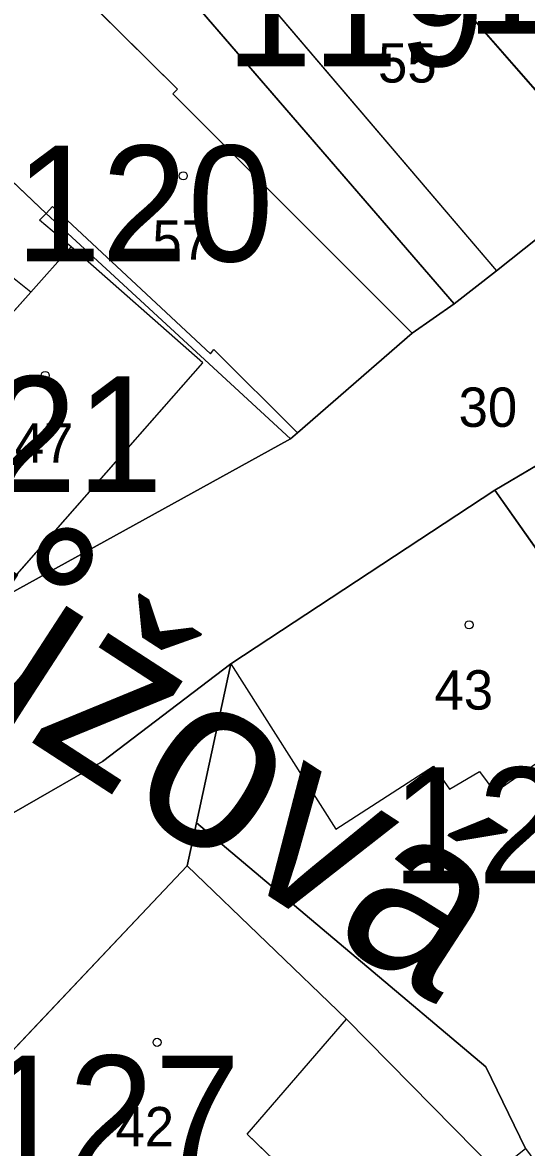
# Model space of a CAD drawing. Extents: x -689422 to -685210, y -987725 to -982160.
# Drawn here: x -687262.76 to -687241, y -985690.7 to -985642.12 of the extents above; entities that cross this region are included whole.
import ezdxf

# ---------------------------------------------------------------- set-up
doc = ezdxf.new("R2010")
doc.units = 0
for name, color, linetype in [('KN_Budovy', 7, 'Continuous'), ('KN_Budovy_cisla_domovni', 7, 'Continuous'), ('KN_Hranice_parcel', 7, 'Continuous'), ('KN_Hranice_parcel_vnitrni_kresba', 7, 'Continuous'), ('KN_Parcelni cisla', 7, 'Continuous'), ('KN_Polygon parcely', 7, 'Continuous'), ('KN_Popisy_pomistni nazvy nazvy ulic', 7, 'Continuous'), ('KN_POZEMKY_OSTATNI PLOCHA', 7, 'Continuous'), ('KN_POZEMKY_ZASTAVENA PLOCHA', 7, 'Continuous'), ('KN_VYUZITI_13_zastavena plocha_zboreniste', 7, 'Continuous'), ('KN_VYUZITI_17_ostatni plocha_ostatni komunikace', 7, 'Continuous'), ('KN_Značky budov', 7, 'Continuous')]:
    doc.layers.add(name, color=color, linetype=linetype)

msp = doc.modelspace()

# ---------------------------------------------------------------- linework, layer by layer
at = {"layer": 'KN_Budovy'}
for points in [[(-687255.71, -985630.88), (-687256.33, -985631.42), (-687252.83, -985635.52), (-687253.15, -985635.8), (-687251.56, -985637.66), (-687253.74, -985639.41), (-687242.3, -985652.84), (-687237.37, -985648.92), (-687239.82, -985645.94), (-687244.23, -985640.89), (-687247.48, -985637.02), (-687248.8, -985635.44), (-687253.38, -985630.16), (-687254.03, -985629.42), (-687255.4, -985630.61)], [(-687235.76, -985633.5), (-687244.23, -985640.89), (-687239.82, -985645.94), (-687231.34, -985638.57)], [(-687265.47, -985645.81), (-687265.84, -985646.48), (-687261.74, -985650.36), (-687261.46, -985650.06), (-687254.64, -985656.43), (-687254.49, -985656.24), (-687250.89, -985659.84), (-687245.94, -985655.54), (-687256.26, -985645.2), (-687256.06, -985644.99), (-687261.83, -985639.28)], [(-687264.14, -985667.24), (-687254.97, -985656.81), (-687260.65, -985651.8), (-687262.4, -985653.76), (-687267.16, -985659.1), (-687266.31, -985659.86), (-687269.46, -985663.41)], [(-687225.06, -985686.52), (-687229.52, -985680.44), (-687231.9, -985677.19), (-687242.36, -985662.31), (-687253.77, -985669.81), (-687249.23, -985676.95), (-687245.01, -985674.23), (-687244.33, -985675.22), (-687243.03, -985674.46), (-687242.37, -985675.35), (-687240.61, -985674.13), (-687236.39, -985680.14), (-687234.89, -985679.12), (-687233.91, -985680.43), (-687236.01, -985682.01), (-687230.99, -985690.52)], [(-687250.75, -985692.34), (-687253.06, -985690.13), (-687248.77, -985685.16), (-687255.65, -985678.53), (-687266.68, -985690.21), (-687257.29, -985699.18)]]:
    msp.add_lwpolyline(points, close=True, dxfattribs=at)
at = {"layer": 'KN_Hranice_parcel'}
for p, q in [((-687255.56, -985641.01), (-687244.12, -985654.26)), ((-687242.36, -985662.31), (-687232.92, -985656.73)), ((-687253.77, -985669.81), (-687242.36, -985662.31)), ((-687253.77, -985669.81), (-687255.25, -985676.68))]:
    msp.add_line(p, q, dxfattribs=at)
for points in [[(-687244.23, -985640.89), (-687239.82, -985645.94), (-687237.37, -985648.92)], [(-687251.19, -985660.1), (-687261.74, -985650.36), (-687265.84, -985646.48)], [(-687237.37, -985648.92), (-687242.3, -985652.84), (-687244.12, -985654.26)], [(-687244.12, -985654.26), (-687245.94, -985655.54), (-687250.89, -985659.84), (-687251.19, -985660.1)], [(-687251.19, -985660.1), (-687264.14, -985667.24), (-687269.46, -985663.41), (-687272.96, -985661.84), (-687276.2, -985660.39)], [(-687229.52, -985680.44), (-687231.9, -985677.19), (-687242.36, -985662.31)], [(-687263.82, -985676.62), (-687259.31, -985674.03), (-687253.77, -985669.81)], [(-687255.25, -985676.68), (-687255.65, -985678.53), (-687266.68, -985690.21), (-687279.55, -985714.07)], [(-687241.04, -985690.75), (-687242.76, -985687.21), (-687253.95, -985677.78), (-687255.25, -985676.68)]]:
    msp.add_lwpolyline(points, dxfattribs=at)
at = {"layer": 'KN_Hranice_parcel_vnitrni_kresba'}
for p, q in [((-687261.83, -985639.28), (-687256.06, -985644.99)), ((-687253.74, -985639.41), (-687242.3, -985652.84)), ((-687256.06, -985644.99), (-687256.26, -985645.2)), ((-687256.26, -985645.2), (-687245.94, -985655.54)), ((-687261.46, -985650.06), (-687261.74, -985650.36)), ((-687254.64, -985656.43), (-687261.46, -985650.06)), ((-687261.74, -985650.36), (-687262.02, -985650.66)), ((-687260.65, -985651.8), (-687262.02, -985650.66)), ((-687262.4, -985653.76), (-687264.73, -985651.91)), ((-687262.4, -985653.76), (-687260.65, -985651.8)), ((-687254.97, -985656.81), (-687260.65, -985651.8)), ((-687267.16, -985659.1), (-687262.4, -985653.76)), ((-687254.64, -985656.43), (-687254.49, -985656.24)), ((-687254.49, -985656.24), (-687250.89, -985659.84)), ((-687264.14, -985667.24), (-687254.97, -985656.81)), ((-687253.77, -985669.81), (-687249.23, -985676.95)), ((-687249.23, -985676.95), (-687245.01, -985674.23)), ((-687245.01, -985674.23), (-687244.33, -985675.22)), ((-687244.33, -985675.22), (-687243.03, -985674.46)), ((-687243.03, -985674.46), (-687242.37, -985675.35)), ((-687242.37, -985675.35), (-687240.61, -985674.13)), ((-687255.65, -985678.53), (-687248.77, -985685.16)), ((-687253.06, -985690.13), (-687248.77, -985685.16)), ((-687248.77, -985685.16), (-687242.3, -985691.73)), ((-687250.75, -985692.34), (-687253.06, -985690.13))]:
    msp.add_line(p, q, dxfattribs=at)
at = {"layer": 'KN_Polygon parcely'}
for points in [[(-687277.65, -985635.55), (-687271.35, -985642.09), (-687265.95, -985645.51), (-687265.47, -985645.81), (-687265.84, -985646.48), (-687261.74, -985650.36), (-687251.19, -985660.1), (-687250.89, -985659.84), (-687245.94, -985655.54), (-687244.12, -985654.26), (-687255.56, -985641.01), (-687264.28, -985631.87), (-687271.23, -985626.35), (-687273.45, -985629.15), (-687276.85, -985634.41)], [(-687253.74, -985639.41), (-687255.56, -985641.01), (-687244.12, -985654.26), (-687242.3, -985652.84), (-687237.37, -985648.92), (-687239.82, -985645.94), (-687244.23, -985640.89), (-687247.48, -985637.02), (-687248.8, -985635.44), (-687253.38, -985630.16), (-687254.03, -985629.42), (-687255.4, -985630.61), (-687255.85, -985630.09), (-687256.16, -985630.36), (-687255.71, -985630.88), (-687256.33, -985631.42), (-687252.83, -985635.52), (-687253.15, -985635.8), (-687251.56, -985637.66)], [(-687237.37, -985648.92), (-687235.26, -985649.67), (-687231.69, -985648.17), (-687226.48, -985644.8), (-687231.34, -985638.57), (-687235.76, -985633.5), (-687244.23, -985640.89), (-687239.82, -985645.94)], [(-687270.61, -985652.85), (-687272.69, -985655.65), (-687276.2, -985660.39), (-687272.96, -985661.84), (-687269.46, -985663.41), (-687264.14, -985667.24), (-687251.19, -985660.1), (-687261.74, -985650.36), (-687265.84, -985646.48)], [(-687229.52, -985680.44), (-687220.84, -985674.6), (-687222.24, -985672.58), (-687232.92, -985656.73), (-687242.36, -985662.31), (-687231.9, -985677.19)], [(-687253.77, -985669.81), (-687255.25, -985676.68), (-687253.95, -985677.78), (-687242.76, -985687.21), (-687241.04, -985690.75), (-687237.82, -985695.12), (-687230.99, -985690.52), (-687225.06, -985686.52), (-687229.52, -985680.44), (-687231.9, -985677.19), (-687242.36, -985662.31)], [(-687255.65, -985678.53), (-687266.68, -985690.21), (-687279.55, -985714.07), (-687267.2, -985703.59), (-687259.35, -985713.56), (-687253.24, -985708.72), (-687258.54, -985703.62), (-687252.26, -985697.09), (-687250.87, -985698.44), (-687242.3, -985691.73), (-687241.04, -985690.75), (-687242.76, -985687.21), (-687253.95, -985677.78), (-687255.25, -985676.68)]]:
    msp.add_lwpolyline(points, close=True, dxfattribs=at)
for points in [[(-687237.37, -985648.92), (-687242.3, -985652.84), (-687244.12, -985654.26), (-687245.94, -985655.54), (-687250.89, -985659.84), (-687251.19, -985660.1), (-687264.14, -985667.24), (-687269.46, -985663.41), (-687272.96, -985661.84), (-687276.2, -985660.39), (-687283.71, -985657.21), (-687289.08, -985653.7), (-687289.79, -985653.61), (-687293.27, -985653.17)], [(-687294.73, -985657.19), (-687287.8, -985660.26), (-687285.54, -985661.47), (-687283.55, -985662.49), (-687274.88, -985666.54), (-687266.93, -985672.57), (-687263.82, -985676.62), (-687259.31, -985674.03), (-687253.77, -985669.81), (-687242.36, -985662.31), (-687232.92, -985656.73)], [(-687284.26, -985765.7), (-687286.99, -985760.78), (-687293.84, -985749.68), (-687304.09, -985733.59), (-687294.22, -985727.32), (-687285.33, -985719.55), (-687279.55, -985714.07), (-687266.68, -985690.21), (-687255.65, -985678.53), (-687255.25, -985676.68), (-687253.77, -985669.81), (-687259.31, -985674.03), (-687263.82, -985676.62), (-687279.51, -985703.11), (-687297.54, -985721.09), (-687315.48, -985724.37), (-687313.6, -985737.52), (-687309.64, -985741.75), (-687307.26, -985744.02), (-687301.39, -985749.61), (-687291.27, -985762.44)]]:
    msp.add_lwpolyline(points, dxfattribs=at)
at = {"layer": 'KN_POZEMKY_OSTATNI PLOCHA'}
for p, q in [((-687242.3, -985652.84), (-687237.37, -985648.92)), ((-687244.12, -985654.26), (-687242.3, -985652.84)), ((-687245.94, -985655.54), (-687244.12, -985654.26)), ((-687250.89, -985659.84), (-687245.94, -985655.54)), ((-687232.92, -985656.73), (-687242.36, -985662.31)), ((-687251.19, -985660.1), (-687250.89, -985659.84)), ((-687264.14, -985667.24), (-687251.19, -985660.1)), ((-687242.36, -985662.31), (-687253.77, -985669.81)), ((-687259.31, -985674.03), (-687253.77, -985669.81)), ((-687253.77, -985669.81), (-687259.31, -985674.03)), ((-687253.77, -985669.81), (-687255.25, -985676.68)), ((-687263.82, -985676.62), (-687259.31, -985674.03)), ((-687259.31, -985674.03), (-687263.82, -985676.62)), ((-687255.25, -985676.68), (-687255.65, -985678.53)), ((-687255.65, -985678.53), (-687266.68, -985690.21))]:
    msp.add_line(p, q, dxfattribs=at)
at = {"layer": 'KN_POZEMKY_ZASTAVENA PLOCHA'}
for p, q in [((-687244.12, -985654.26), (-687255.56, -985641.01)), ((-687255.56, -985641.01), (-687244.12, -985654.26)), ((-687244.23, -985640.89), (-687239.82, -985645.94)), ((-687239.82, -985645.94), (-687244.23, -985640.89)), ((-687265.84, -985646.48), (-687261.74, -985650.36)), ((-687261.74, -985650.36), (-687265.84, -985646.48)), ((-687237.37, -985648.92), (-687242.3, -985652.84)), ((-687261.74, -985650.36), (-687251.19, -985660.1)), ((-687251.19, -985660.1), (-687261.74, -985650.36)), ((-687242.3, -985652.84), (-687244.12, -985654.26)), ((-687244.12, -985654.26), (-687245.94, -985655.54)), ((-687245.94, -985655.54), (-687250.89, -985659.84)), ((-687242.36, -985662.31), (-687232.92, -985656.73)), ((-687250.89, -985659.84), (-687251.19, -985660.1)), ((-687251.19, -985660.1), (-687264.14, -985667.24)), ((-687253.77, -985669.81), (-687242.36, -985662.31)), ((-687231.9, -985677.19), (-687242.36, -985662.31)), ((-687242.36, -985662.31), (-687231.9, -985677.19)), ((-687255.25, -985676.68), (-687253.77, -985669.81)), ((-687255.65, -985678.53), (-687255.25, -985676.68)), ((-687255.25, -985676.68), (-687253.95, -985677.78)), ((-687253.95, -985677.78), (-687255.25, -985676.68)), ((-687253.95, -985677.78), (-687242.76, -985687.21)), ((-687242.76, -985687.21), (-687253.95, -985677.78)), ((-687266.68, -985690.21), (-687255.65, -985678.53)), ((-687242.76, -985687.21), (-687241.04, -985690.75)), ((-687241.04, -985690.75), (-687242.76, -985687.21))]:
    msp.add_line(p, q, dxfattribs=at)
at = {"layer": 'KN_VYUZITI_13_zastavena plocha_zboreniste'}
for p, q in [((-687242.36, -985662.31), (-687232.92, -985656.73)), ((-687231.9, -985677.19), (-687242.36, -985662.31))]:
    msp.add_line(p, q, dxfattribs=at)
at = {"layer": 'KN_VYUZITI_17_ostatni plocha_ostatni komunikace'}
for p, q in [((-687242.3, -985652.84), (-687237.37, -985648.92)), ((-687244.12, -985654.26), (-687242.3, -985652.84)), ((-687245.94, -985655.54), (-687244.12, -985654.26)), ((-687250.89, -985659.84), (-687245.94, -985655.54)), ((-687232.92, -985656.73), (-687242.36, -985662.31)), ((-687251.19, -985660.1), (-687250.89, -985659.84)), ((-687264.14, -985667.24), (-687251.19, -985660.1)), ((-687242.36, -985662.31), (-687253.77, -985669.81)), ((-687259.31, -985674.03), (-687253.77, -985669.81)), ((-687253.77, -985669.81), (-687259.31, -985674.03)), ((-687253.77, -985669.81), (-687255.25, -985676.68)), ((-687263.82, -985676.62), (-687259.31, -985674.03)), ((-687259.31, -985674.03), (-687263.82, -985676.62)), ((-687255.25, -985676.68), (-687255.65, -985678.53)), ((-687255.65, -985678.53), (-687266.68, -985690.21))]:
    msp.add_line(p, q, dxfattribs=at)
at = {"layer": 'KN_Značky budov'}
for centre in [(-687255.817, -985648.739), (-687261.777, -985657.359), (-687243.477, -985668.129), (-687256.947, -985686.159)]:
    msp.add_circle(centre, 0.175, dxfattribs=at)

# ---------------------------------------------------------------- texts
at = {"layer": 'KN_Budovy_cisla_domovni'}
for s, p in [('118', (-687243.601, -985642.594)), ('119', (-687253.973, -985644.004)), ('120', (-687263.072, -985652.434)), ('121', (-687267.847, -985662.394)), ('128', (-687246.833, -985679.289)), ('127', (-687264.505, -985691.729))]:
    msp.add_text(s, height=5, dxfattribs=at).set_placement(p)
at = {"layer": 'KN_Parcelni cisla'}
for s, p in [('55', (-687247.41, -985644.71)), ('57', (-687257.15, -985652.36)), ('30', (-687243.93, -985659.58)), ('47', (-687263.09, -985661.12)), ('43', (-687244.97, -985671.79)), ('42', (-687258.74, -985690.65))]:
    msp.add_text(s, height=1.7, dxfattribs=at).set_placement(p)
at = {"layer": 'KN_Popisy_pomistni nazvy nazvy ulic'}
msp.add_text('Růžová', height=7.5, rotation=327, dxfattribs=at).set_placement((-687273.432, -985666.012))

doc.saveas('drawing.dxf')
